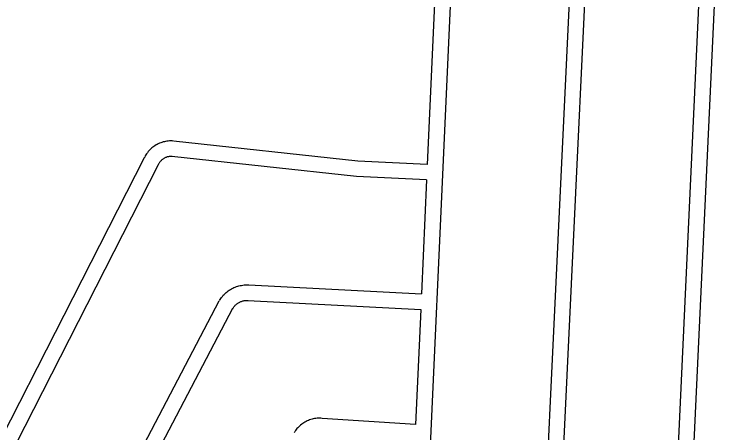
# Model space of a CAD drawing. Extents: x 3683402 to 3721514, y 487807 to 513565.
# Drawn here: x 3694059 to 3695428, y 500864 to 501671 of the extents above; entities that cross this region are included whole.
import ezdxf

# ---------------------------------------------------------------- set-up
doc = ezdxf.new("R2010")
doc.units = 0
doc.layers.add('V-ROAD-CNTR', color=7, linetype='Continuous')

msp = doc.modelspace()

# ---------------------------------------------------------------- linework, layer by layer
at = {"layer": 'V-ROAD-CNTR'}
for points in [[(3694918.9, 502110.8), (3694828.6, 500118.8)], [(3695034.2, 499682), (3695149, 502100.7)], [(3695064.5, 499689.1), (3695179, 502099.3)], [(3695397.5, 502089.7), (3695304.7, 500089.3), (3695291.3, 499780.5)], [(3695427.5, 502088.4), (3695334, 500074.3)], [(3694882.7, 501973.8), (3694855.8, 501381.2)], [(3694365.7, 501426.3), (3694363.6, 501426.4), (3694361.1, 501426.5), (3694358.6, 501426.4), (3694356.1, 501426.2), (3694353.7, 501425.9), (3694351.2, 501425.5), (3694348.8, 501425), (3694346.4, 501424.4), (3694344, 501423.7), (3694341.7, 501422.9), (3694339.3, 501422), (3694337.1, 501421), (3694334.9, 501419.8), (3694332.7, 501418.6), (3694330.6, 501417.3), (3694328.5, 501415.9), (3694326.5, 501414.4), (3694324.6, 501412.9), (3694322.7, 501411.2), (3694321, 501409.5), (3694319.3, 501407.7), (3694317.6, 501405.8), (3694316.1, 501403.8), (3694314.6, 501401.8), (3694313.3, 501399.7), (3694312, 501397.6), (3694310.8, 501395.4), (3694310, 501393.6)], [(3694855.8, 501381.2), (3694721.9, 501387.7), (3694366.5, 501426.2)], [(3694310.1, 501393.9), (3693862.7, 500518.2)], [(3694364, 501396.3), (3694362.5, 501396.4), (3694361.3, 501396.5), (3694360.1, 501396.4), (3694359, 501396.3), (3694357.8, 501396.2), (3694356.6, 501396), (3694355.5, 501395.8), (3694354.4, 501395.5), (3694353.2, 501395.2), (3694352.1, 501394.8), (3694351, 501394.3), (3694350, 501393.9), (3694348.9, 501393.3), (3694347.9, 501392.8), (3694346.9, 501392.1), (3694345.9, 501391.5), (3694345, 501390.8), (3694344.1, 501390), (3694343.2, 501389.3), (3694342.4, 501388.4), (3694341.6, 501387.6), (3694340.8, 501386.7), (3694340.1, 501385.8), (3694339.4, 501384.8), (3694338.7, 501383.8), (3694338.1, 501382.8), (3694337.6, 501381.8), (3694337, 501380.6)], [(3694854.4, 501351.3), (3694719.5, 501357.8), (3694363.2, 501396.4)], [(3694336.8, 501380.3), (3693889.9, 500505.5)], [(3694854.4, 501351.3), (3694844.5, 501131.8)], [(3694455.1, 501119), (3694456.2, 501120.9), (3694457.7, 501123), (3694459.2, 501125), (3694460.8, 501127), (3694462.4, 501129), (3694464.2, 501130.8), (3694466, 501132.6), (3694467.9, 501134.3), (3694469.9, 501135.9), (3694471.9, 501137.4), (3694474, 501138.9), (3694476.2, 501140.3), (3694478.4, 501141.5), (3694480.7, 501142.7), (3694483, 501143.8), (3694485.3, 501144.8), (3694487.7, 501145.7), (3694490.2, 501146.5), (3694492.6, 501147.2), (3694495.1, 501147.8), (3694497.6, 501148.2), (3694500.1, 501148.6), (3694502.7, 501148.9), (3694505.2, 501149.1), (3694507.8, 501149.1), (3694510.3, 501149.1), (3694511.5, 501149)], [(3694511.6, 501149), (3694844.5, 501131.8)], [(3694085.3, 500414), (3694454.5, 501118.1)], [(3694480.6, 501103.2), (3694481.5, 501104.6), (3694482.2, 501105.7), (3694483, 501106.8), (3694483.8, 501107.8), (3694484.6, 501108.8), (3694485.5, 501109.7), (3694486.5, 501110.6), (3694487.5, 501111.5), (3694488.5, 501112.3), (3694489.5, 501113.1), (3694490.6, 501113.9), (3694491.7, 501114.6), (3694492.8, 501115.2), (3694494, 501115.8), (3694495.2, 501116.4), (3694496.4, 501116.9), (3694497.6, 501117.4), (3694498.9, 501117.8), (3694500.1, 501118.1), (3694501.4, 501118.4), (3694502.7, 501118.7), (3694504, 501118.9), (3694505.3, 501119), (3694506.6, 501119.1), (3694507.9, 501119.1), (3694509.3, 501119.1), (3694510.1, 501119.1)], [(3694510, 501119.1), (3694843.1, 501101.9)], [(3694112.5, 500401.3), (3694481.1, 501104.1)], [(3694843.1, 501101.9), (3694833.1, 500879.9)], [(3694653, 500891.9), (3694650.8, 500892.1), (3694648.3, 500892.2), (3694645.9, 500892.1), (3694643.4, 500892), (3694640.9, 500891.7), (3694638.4, 500891.4), (3694636, 500890.9), (3694633.6, 500890.4), (3694631.2, 500889.7), (3694628.8, 500888.9), (3694626.5, 500888), (3694624.2, 500887), (3694622, 500886), (3694619.8, 500884.8), (3694617.7, 500883.5), (3694615.6, 500882.1), (3694613.6, 500880.7), (3694611.6, 500879.1), (3694609.7, 500877.5), (3694607.9, 500875.8), (3694606.2, 500874), (3694604.5, 500872.2), (3694603, 500870.2), (3694601.5, 500868.3), (3694600.1, 500866.2), (3694599.1, 500864.6)], [(3694833.1, 500879.9), (3694652.9, 500891.9)]]:
    msp.add_lwpolyline(points, dxfattribs=at)

doc.saveas('drawing.dxf')
